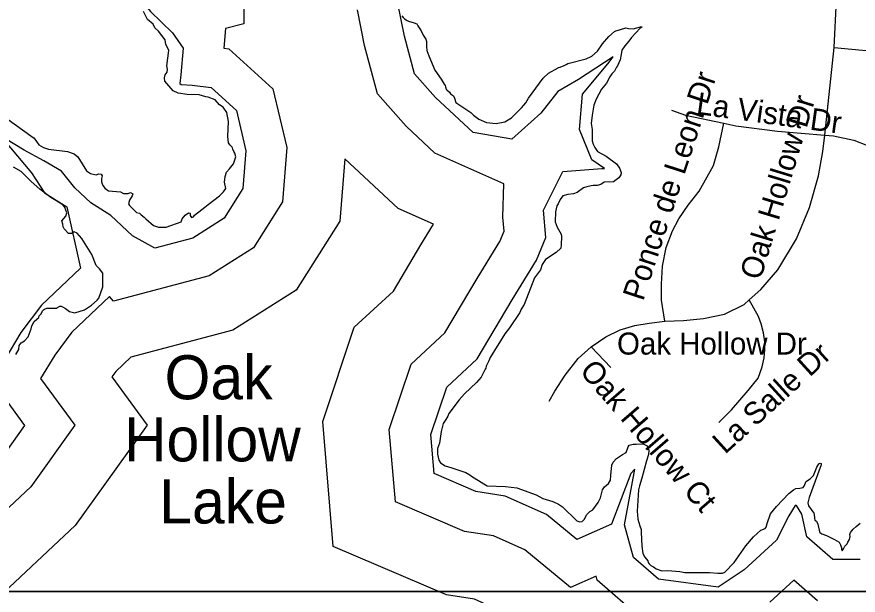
# Model space of a CAD drawing. Extents: x 1662474 to 1856135, y 779280 to 917889.
# Drawn here: x 1705001 to 1708631, y 826572 to 829066 of the extents above; entities that cross this region are included whole.
import ezdxf

# ---------------------------------------------------------------- set-up
doc = ezdxf.new("R2010")
doc.units = 0
for name, color, linetype in [('Exist Hydrographic Buffer Line', 7, 'Continuous'), ('Exist Hydrographic Lake Shore', 7, 'Continuous'), ('Exist Hydrographic Lake Shore Label', 7, 'Continuous'), ('Exist Road Non-System Type 51', 7, 'Continuous'), ('Exist Road Non-System Type 51 Label', 7, 'Continuous'), ('Map Preparation Inset Cut Line', 7, 'Continuous')]:
    doc.layers.add(name, color=color, linetype=linetype)

msp = doc.modelspace()

# ---------------------------------------------------------------- linework, layer by layer
at = {"layer": 'Exist Hydrographic Buffer Line'}
for points in [[(1705452.8, 829257.1), (1705485.7, 829202.4), (1705577.8, 829088.3), (1705672.5, 828997.6), (1705718.8, 828930.5), (1705709.2, 828815.6), (1705704.8, 828778.5), (1705710, 828773.8), (1705757.3, 828771), (1705839.6, 828760.8), (1705948.2, 828662.6), (1705989.4, 828488.5), (1705975.8, 828325.4), (1705895.2, 828197.5), (1705760.1, 828112), (1705596.8, 828068.7), (1705500.3, 828122.3), (1705405.9, 828208.8), (1705320.3, 828263.2), (1705251.2, 828328), (1705193.1, 828400.5), (1705117.8, 828444.9), (1705032.5, 828491.5), (1704951.3, 828539.4)], [(1705980.1, 829213.5), (1705980.1, 829036), (1705901.8, 829015.1)], [(1708640.1, 826725.4), (1708522, 826725.4), (1708409.4, 826823.8), (1708387.8, 826921.3), (1708364.4, 826958.7), (1708359.3, 826958.7), (1708331.6, 826914.4), (1708279, 826809.2), (1708139.9, 826680.9), (1708027.4, 826606), (1707769.3, 826641.1), (1707661.7, 826735.2), (1707623.4, 826875.8), (1707655.2, 827045.5), (1707666.8, 827115), (1707650.4, 827096.6), (1707567.2, 826878.2), (1707417.8, 826811.8), (1707286.2, 826919.4), (1707107.7, 826999.7), (1706981.8, 827019), (1706801.7, 827096.2), (1706787.6, 827265.6), (1706855.6, 827469.4), (1706987.4, 827591), (1707138.3, 827845.6), (1707242.9, 828016.7), (1707283.5, 828113.9), (1707273.5, 828233), (1707356.8, 828399.3), (1707525.8, 828412.3), (1707537, 828411.3), (1707481.5, 828449.4), (1707429.4, 828579.5), (1707442.2, 828732.2), (1707551.6, 828863.5), (1707574, 828893.3), (1707423.8, 828796.2), (1707335.7, 828743.4), (1707261.9, 828651.2), (1707137.2, 828539), (1706969.7, 828566.9), (1706807.1, 828718.5), (1706716.9, 828820), (1706673.4, 828982.9), (1706643.9, 829130.7)], [(1707692.7, 826472.9), (1707505, 826637), (1707500.2, 826654.7), (1707390, 826605.8), (1707192.2, 826767.5), (1707057, 826828.3), (1706932.7, 826847.4), (1706634.1, 826975.3), (1706608.1, 827287.1), (1706702, 827568.7), (1706848.3, 827703.6), (1706986.6, 827937), (1707084.8, 828097.4), (1707103.4, 828142.2), (1707098.5, 828201.9), (1707102.7, 828346.4), (1706805, 828478.4), (1706680.3, 828594.7), (1706556.7, 828733.7), (1706500.9, 828942.6), (1706470.2, 829096)], [(1705901.8, 829015.1), (1705894.7, 828930.6), (1705916.2, 828927.9), (1706106.2, 828756), (1706166.5, 828501.8), (1706147, 828268.2), (1706022.5, 828070.5), (1705831, 827949.4), (1705417.3, 827839.9), (1705401.3, 827859.9), (1705238.3, 827705.6), (1705164.3, 827606.9), (1705103.7, 827506.1), (1705250.5, 827304.5), (1705061.4, 827039.9), (1704848.8, 826840.7), (1704693.6, 826847.2), (1704647.9, 826754.4), (1704486.8, 826483.2)], [(1704943.8, 828536.6), (1705063.5, 828393), (1705120.5, 828307.6), (1705215.9, 828247), (1705274.9, 827981.6), (1705107, 827822.7), (1705018.6, 827704.9), (1704925.2, 827549.4)], [(1706416.7, 828453.3), (1706394.4, 828185.5), (1706206.4, 827887), (1705933.6, 827714.4), (1705493.1, 827597.8), (1705428.1, 827536.3), (1705411.4, 827514), (1705562.9, 827305.8), (1705253, 826872.2), (1704944.5, 826583.1), (1704843.4, 826587.3), (1704694.9, 826337.4), (1704445.7, 826032.9), (1704213.1, 825950.9), (1704071.6, 825880.8), (1703834.3, 825734.9), (1703563.6, 825780), (1703448, 825768.5), (1703249, 825751.6), (1703132.7, 825730.4)], [(1708420, 826265.1), (1708349.1, 826265.1), (1708347.7, 826266.3), (1708137.7, 826126.4), (1707570.3, 826203.7), (1707439.7, 826317.9), (1707345.7, 826276.2), (1707041.9, 826524.6), (1706975.9, 826554.3), (1706854.2, 826573), (1706366, 826782.1), (1706321.1, 827321.6), (1706456.4, 827727.4), (1706625.8, 827883.7), (1706744, 828083.1), (1706798.2, 828171.6), (1706646.7, 828238.8), (1706416.7, 828453.3)], [(1704942.8, 827429.2), (1705034.3, 827303.5), (1704928.9, 827156)], [(1708455.5, 826548.3), (1708353.7, 826637.3), (1708249.7, 826541.3)]]:
    msp.add_lwpolyline(points, dxfattribs=at)
at = {"layer": 'Exist Hydrographic Lake Shore'}
for points in [[(1705897, 828353.5), (1705899.9, 828376.9), (1705905.1, 828396.2), (1705918.5, 828411), (1705935.9, 828432.5), (1705946.4, 828462.4), (1705941.1, 828478.2), (1705937.4, 828484.8), (1705933.5, 828496), (1705930.9, 828501), (1705930, 828503.9), (1705923.8, 828509.9), (1705919.5, 828514.6), (1705914, 828523.1), (1705911.1, 828550.6), (1705914, 828615.2), (1705907.2, 828653.8), (1705891, 828676.3), (1705876, 828686.8), (1705856, 828708.6), (1705826.4, 828719.6), (1705816.6, 828721.4), (1705787.2, 828729.9), (1705736.1, 828730.4), (1705697, 828736.7), (1705675.5, 828747.2), (1705639, 828788.4), (1705637.4, 828803.1), (1705640.2, 828815.4), (1705649.8, 828826.7), (1705651.4, 828840.4), (1705648.1, 828854.2), (1705656.2, 828921.2), (1705649.8, 828936.9), (1705644.5, 828946.9), (1705640.2, 828966.6), (1705612.2, 829004.1), (1705596.5, 829018.8), (1705588.6, 829034.1), (1705565.2, 829054.2), (1705546.9, 829089.4)], [(1706662.6, 829070), (1706667.9, 829063.2), (1706673.9, 829057.1), (1706680.1, 829052.7), (1706685.1, 829049.8), (1706690.6, 829047.7), (1706714.9, 829040.4), (1706727.1, 829035.4), (1706730.9, 829026.7), (1706745, 829006.2), (1706754.1, 828986.3), (1706766.2, 828970.2), (1706768.9, 828959), (1706768.9, 828937.5), (1706770.2, 828920.4), (1706778.4, 828897.8), (1706803.8, 828835.9), (1706832.4, 828796.8), (1706844.5, 828775.2), (1706848.4, 828769.5)], [(1706848.4, 828769.5), (1706851.2, 828764.5), (1706853.4, 828754.2), (1706856.2, 828751.4), (1706868.4, 828740.9), (1706872.5, 828734.3), (1706884.9, 828725.9), (1706889.1, 828715.7), (1706895.6, 828696.6), (1706960.2, 828653.8), (1706971.2, 828642.4), (1706993.9, 828625.1), (1707027.4, 828611), (1707069.4, 828606.2), (1707107.2, 828612.8), (1707135.5, 828630.1), (1707170.8, 828666.1), (1707178.6, 828673.2), (1707188.5, 828685.2), (1707197.2, 828694.4), (1707209.2, 828715.7), (1707271.5, 828801.5), (1707295.6, 828822.8), (1707336.1, 828846.1), (1707338.8, 828847.2), (1707346, 828848.2), (1707362.6, 828856.1), (1707370.8, 828860.8), (1707377.8, 828864), (1707456.8, 828885), (1707482.5, 828896.5), (1707506.4, 828918.6), (1707528.1, 828949.8), (1707554.8, 828981.1), (1707579.9, 829002.6), (1707584.9, 829005.4), (1707590.6, 829007.6), (1707624.2, 829017.2), (1707629, 829018.1), (1707640.2, 829015.7), (1707660.2, 829014.6), (1707676, 829018.1), (1707696.1, 829023.6), (1707697.8, 829021.4), (1707690.9, 829017), (1707652.9, 828976.3), (1707642.1, 828960.3), (1707624.8, 828940.4), (1707611.4, 828922), (1707608.8, 828903.6), (1707603.5, 828880.5), (1707593, 828855.1), (1707588.5, 828848.5), (1707579.1, 828831.2), (1707568.9, 828819.9), (1707559.6, 828807.3), (1707544.8, 828780.5), (1707523.2, 828753.5), (1707500.4, 828711.5), (1707490.9, 828684.4), (1707483, 828642.4), (1707479.1, 828606), (1707484.1, 828580.2), (1707483.9, 828531.4), (1707488.2, 828517.2), (1707491.8, 828508.4), (1707494.6, 828502.8), (1707506.9, 828485), (1707543.1, 828464.8), (1707588, 828432.5), (1707601.1, 828413.6), (1707609, 828394.7), (1707606.6, 828384.4), (1707598, 828371.6), (1707575.4, 828354), (1707535, 828352.7), (1707521.4, 828343.2), (1707505.4, 828339.1), (1707488.2, 828338.6), (1707479.1, 828337.2), (1707461, 828332.8), (1707446, 828328.3), (1707419.2, 828308.6), (1707403.2, 828303.4), (1707378.6, 828300.2), (1707357.4, 828294.4), (1707345, 828277.9), (1707336.9, 828259.6), (1707331.4, 828250.4), (1707324.8, 828224.9), (1707323.2, 828181.6), (1707332.6, 828159.2), (1707350, 828128.3), (1707350.5, 828118.3), (1707349.5, 828083.2), (1707347.6, 828069), (1707328.5, 828049.3), (1707281.5, 828019.6), (1707267.9, 827998.6), (1707261, 827975.6)], [(1704962.9, 828622.8), (1705060.8, 828552.4), (1705067.6, 828549), (1705074.8, 828543.5), (1705086.2, 828528.3), (1705096.2, 828513.6), (1705116.4, 828502.1), (1705138.2, 828495.2), (1705218.8, 828485.2), (1705248.5, 828475.6), (1705263.6, 828462.1), (1705301.5, 828401.2), (1705319, 828390.5), (1705343.2, 828384.4), (1705355.2, 828388.7), (1705364.8, 828387.6), (1705368.9, 828380.8), (1705366.2, 828369.2), (1705366.8, 828365.3), (1705365.8, 828354.8), (1705369.1, 828345.6), (1705372.4, 828338.2), (1705377.6, 828332), (1705379.9, 828327.8), (1705396.2, 828316.2), (1705448.8, 828311.2), (1705460.8, 828303.9), (1705481, 828303.6), (1705492, 828309.1), (1705501.5, 828303.4), (1705498.6, 828294.2), (1705487.5, 828275.6), (1705482.2, 828259.6), (1705487.5, 828252.2), (1705495.6, 828243.5), (1705517.2, 828222.5), (1705529.5, 828218.9), (1705537.6, 828211.8), (1705550.2, 828202.1), (1705557.9, 828194.2), (1705591, 828166.6), (1705612.8, 828159.2), (1705645, 828158.8), (1705709.6, 828182.1), (1705714.9, 828195.2), (1705727.1, 828211), (1705740.9, 828221.2), (1705749, 828219.1), (1705748.8, 828209.4), (1705755.2, 828200.2), (1705763.4, 828203.4), (1705767.6, 828210.4), (1705799.4, 828235.1), (1705812.2, 828245.9), (1705826.9, 828256.6), (1705875.8, 828294.2), (1705892.8, 828311.8), (1705902.5, 828325.7), (1705897, 828353.5)], [(1705217, 828220.9), (1705207.8, 828243.2), (1705194.4, 828257.7), (1705147.4, 828287.1), (1705099.9, 828323.1), (1705063.4, 828355.6), (1705019.6, 828398.6), (1704987, 828418.3)], [(1705200.1, 828161.1), (1705199.4, 828172.4), (1705195.4, 828186.1), (1705211.8, 828206.2), (1705217, 828220.9)], [(1704996.2, 827610.2), (1705009.4, 827631.2), (1705010.6, 827649.1), (1705020.1, 827660.6), (1705033.8, 827669.5), (1705049.8, 827685.8), (1705062.1, 827720.7), (1705065.8, 827733.8), (1705075.2, 827752.4), (1705087.5, 827761.6), (1705095.6, 827768.8), (1705097.2, 827776.6), (1705104.6, 827784.2), (1705112.8, 827799.7), (1705115.9, 827802.6), (1705119.9, 827804.9), (1705130.4, 827809.4), (1705155, 827809.1), (1705161.6, 827809.9), (1705173.6, 827809.9), (1705176.5, 827812.3), (1705186, 827817.8), (1705192.5, 827817.8), (1705197.8, 827815.7), (1705211.1, 827808.4), (1705228.8, 827795), (1705251.6, 827790), (1705293.4, 827802.6), (1705323, 827823.1), (1705347.4, 827843.8), (1705354, 827853.5), (1705372.6, 827902.3), (1705371.5, 827961.1), (1705358.1, 827980), (1705343.2, 827993.1), (1705324.5, 828041.7), (1705281.5, 828109.4), (1705261.6, 828133.8), (1705247.6, 828138.8), (1705236.9, 828132), (1705223.8, 828132.2), (1705205.1, 828151.1), (1705200.1, 828161.1)], [(1707261, 827975.6), (1707235.2, 827940.6), (1707189.6, 827825.7), (1707176.8, 827804.7), (1707170.8, 827791.1)], [(1707170.8, 827791.1), (1707127.4, 827724.6), (1707105.9, 827699.2), (1707043.6, 827596.3), (1707037.9, 827582.9), (1707026.4, 827559.8), (1707024, 827550.6), (1707022.4, 827546.4), (1707004.6, 827511.5), (1706984.1, 827489.5), (1706933.1, 827440.9), (1706908.8, 827414.1), (1706864.4, 827355.1), (1706860, 827344.1), (1706852.4, 827329.6), (1706840.5, 827312.6), (1706832.1, 827277.7), (1706824.2, 827227.2), (1706816.1, 827204.9), (1706816.1, 827179.5), (1706821.6, 827154.3), (1706829.5, 827142.8), (1706848.4, 827129.4), (1706878.1, 827121), (1706938.4, 827101.3), (1706955.8, 827091.6), (1706962.9, 827085.8), (1707016.6, 827051.7), (1707030, 827043.8), (1707109, 827040.4), (1707158.9, 827034.9), (1707242.4, 827005.5), (1707270.8, 826989.5), (1707314, 826975.6), (1707338.1, 826965.1), (1707356, 826953.5), (1707417.8, 826893.4), (1707430, 826888.7), (1707440.8, 826889.8), (1707450, 826899.4), (1707459.6, 826918.9), (1707472.8, 826932.8), (1707486.5, 826940.7), (1707509.2, 826972.1), (1707519.2, 826991.8), (1707528.1, 827025.7), (1707536.4, 827039.6), (1707553.9, 827053.5), (1707561.8, 827067.4), (1707564.6, 827088.2), (1707568.6, 827132.5), (1707574.1, 827146.2), (1707588.9, 827161.4), (1707614.5, 827178.4), (1707630.8, 827187.1), (1707639, 827212.3), (1707642.9, 827219.4), (1707660, 827223.1), (1707673.1, 827223.9), (1707703.2, 827224.1), (1707720.9, 827216), (1707727.9, 827197.6), (1707726.4, 827178.7), (1707718.2, 827151.1), (1707698, 827076.6), (1707687.2, 827043.6), (1707683, 827025.9), (1707677.8, 826934.4), (1707680.6, 826899.7), (1707688.9, 826870.6), (1707695.1, 826855.6), (1707695.1, 826843.8), (1707698, 826783.7), (1707701.9, 826752.5), (1707710.1, 826736.4), (1707723.2, 826719.7), (1707725.5, 826713.6), (1707730, 826706.8), (1707736.6, 826700.8), (1707747.6, 826694.2), (1707760, 826685), (1707784.4, 826677.1), (1707809.8, 826678.4), (1707861, 826673.8), (1707882.8, 826670.3), (1707990.4, 826670.3), (1708025.2, 826666.9), (1708045.8, 826666.9), (1708056, 826671.6), (1708096.6, 826713.4), (1708146.2, 826785.3), (1708179.4, 826823.1), (1708211.1, 826852.8), (1708229.8, 826859.6), (1708234.2, 826865.1), (1708237.9, 826881.6), (1708252.9, 826923.1), (1708278.6, 826954.6), (1708332.6, 827011), (1708351.5, 827027)], [(1708351.5, 827027), (1708362, 827032), (1708379.9, 827034.1), (1708394.2, 827036.4), (1708400.1, 827045.6), (1708405.4, 827060.9), (1708408.8, 827064.2), (1708424.2, 827074), (1708438.6, 827088.2), (1708444.8, 827102.3), (1708452.6, 827124.1), (1708461.8, 827138.3), (1708467, 827141.4), (1708471.5, 827139.4), (1708471.5, 827133.6), (1708419.8, 826993.4), (1708414.5, 826970.6), (1708417.4, 826956.7), (1708439.2, 826925.9), (1708441.5, 826920.7), (1708442.9, 826904.4), (1708444.5, 826895), (1708451, 826891.8), (1708457.6, 826877.9), (1708463.1, 826852.2), (1708466, 826841.7), (1708473.9, 826837.2), (1708494, 826828.9), (1708529, 826812.8), (1708549.4, 826800), (1708554.4, 826789.5), (1708558.9, 826776.9), (1708558.9, 826769.8), (1708562.5, 826764), (1708568, 826772.4), (1708573.2, 826783.7), (1708584.1, 826794.2), (1708585.9, 826800.8), (1708594, 826812.8), (1708596.1, 826825.7), (1708595.9, 826834.4), (1708598, 826841.7), (1708610, 826856.7), (1708622.1, 826867.9), (1708639.5, 826882.1)]]:
    msp.add_lwpolyline(points, dxfattribs=at)
at = {"layer": 'Exist Road Non-System Type 51'}
for p, q in [((1708486.9, 828556.1), (1708527.9, 828934)), ((1707564.4, 827553.8), (1707478.9, 827643.2))]:
    msp.add_line(p, q, dxfattribs=at)
for points in [[(1708527.9, 828934), (1708537.4, 829139), (1708528.9, 829308.9), (1708512.1, 829429.9), (1708476.1, 829586)], [(1708527.9, 828934), (1708801.9, 828907.5), (1708931.9, 828906.2), (1708988.2, 828916.2), (1709126.6, 828971.4), (1709146, 828982.6)], [(1707825.9, 828662.9), (1707886.4, 828641.9), (1708052.1, 828607)], [(1707796.4, 827753.5), (1707783.2, 827843.5), (1707783.2, 827913.6), (1707786.4, 827990.2), (1707802.1, 828071.1), (1707830.5, 828143.5), (1707857.9, 828194.4), (1707898.2, 828253.8), (1707945.5, 828314.7), (1708006.4, 828424.9), (1708030, 828505.4), (1708052.1, 828607)], [(1708052.1, 828607), (1708102.6, 828595.8), (1708282.5, 828573.4), (1708486.9, 828556.1)], [(1708160.6, 827845.1), (1708211.6, 827890.2), (1708284.4, 827975.5), (1708364.4, 828108.6), (1708421.6, 828243.2), (1708460.4, 828381), (1708479.1, 828485), (1708486.9, 828556.1)], [(1708486.9, 828556.1), (1708525.2, 828553.5), (1708612.6, 828533.5), (1708731, 828488.7), (1708893.2, 828420.2)], [(1707796.4, 827753.5), (1707877.8, 827756.7), (1707964.4, 827764.5), (1708053.9, 827783.2), (1708139.1, 827825.4), (1708160.6, 827845.1)], [(1708030, 827317.2), (1708083.9, 827371.1), (1708157, 827454.9), (1708199, 827507.6), (1708217.6, 827557.4), (1708225.5, 827596), (1708228.6, 827629.9), (1708228.1, 827664), (1708222.9, 827703.1), (1708213.1, 827741.7), (1708201.1, 827773.7), (1708160.6, 827845.1)], [(1707478.9, 827643.2), (1707542.4, 827685.8), (1707604.9, 827715.7), (1707668.1, 827735.1), (1707728.9, 827745.6), (1707796.4, 827753.5)], [(1707297.8, 827408.1), (1707322.6, 827451.7), (1707366.8, 827520.4), (1707423.4, 827592.9), (1707478.9, 827643.2)]]:
    msp.add_lwpolyline(points, dxfattribs=at)
at = {"layer": 'Map Preparation Inset Cut Line'}
for points in [[(1731035.7, 826588.1), (1668486.3, 826588.1), (1668486.3, 870408.9), (1731035.7, 870408.9)], [(1731035.7, 782767.4), (1668486.3, 782767.4), (1668486.3, 826588.1), (1731035.7, 826588.1)]]:
    msp.add_lwpolyline(points, close=True, dxfattribs=at)

# ---------------------------------------------------------------- texts
at = {"layer": 'Exist Hydrographic Lake Shore Label'}
for s, p in [('Oak', (1705638.4, 827416.7)), ('Hollow', (1705463.4, 827148.9)), ('Lake', (1705615.5, 826881.2))]:
    msp.add_text(s, height=190, dxfattribs=at).set_placement(p)
at = {"layer": 'Exist Road Non-System Type 51 Label'}
for s, rotation, p in [('Ponce de Leon Dr', 71.9205, (1707703.4, 827836.7)), ('La Vista Dr', 352.1471, (1707929.6, 828647.4)), ('Oak Hollow Dr', 73.1672, (1708209.7, 827926.6)), ('La Salle Dr', 42.3481, (1708056.6, 827177)), ('Oak Hollow Ct', 310.8567, (1707425.5, 827536.3))]:
    msp.add_text(s, height=95, rotation=rotation, dxfattribs=at).set_placement(p)
msp.add_text('Oak Hollow Dr', height=95, dxfattribs=at).set_placement((1707590.6, 827609.6))

doc.saveas('drawing.dxf')
